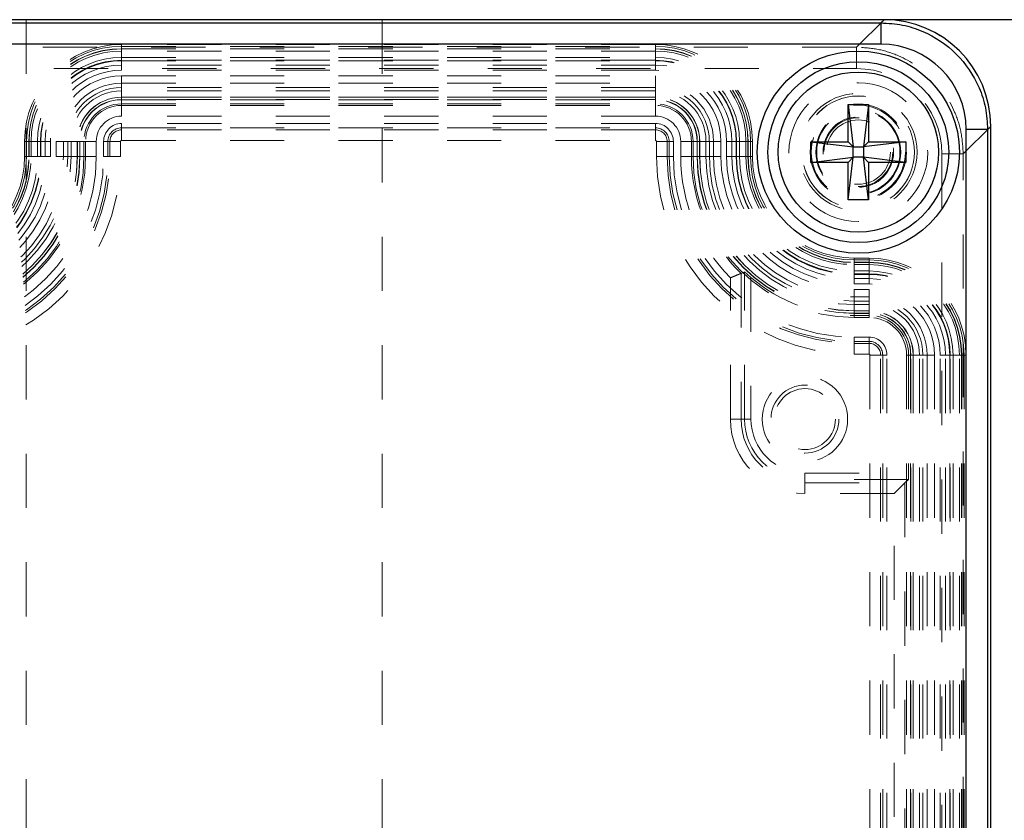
# Model space of a CAD drawing. Header units: inches. Extents: x 1907 to 2452, y -210 to -54.
# Tile 688 of 1056: x 2073.95 to 2075.76, y -63.95 to -62.47. Entities that reach past the tile are written whole.
import ezdxf

# ---------------------------------------------------------------- set-up
doc = ezdxf.new("R2010")
doc.units = ezdxf.units.IN
doc.header["$LTSCALE"] = 0.5
doc.header["$MEASUREMENT"] = 0
doc.linetypes.add('HIDDEN', pattern=[0.225, 0.15, -0.075])
for name, color, linetype in [('DSS-M-S', 53, 'Continuous'), ('DST-M-S', 53, 'Continuous'), ('SVD-M-S', 8, 'Continuous')]:
    doc.layers.add(name, color=color, linetype=linetype)

msp = doc.modelspace()

# ---------------------------------------------------------------- linework, layer by layer
at = {"layer": 'DSS-M-S', "linetype": 'HIDDEN', "lineweight": 18}
for p, q in [((2073.96043, -62.47349), (2073.96043, -64.97349)), ((2074.61663, -64.97349), (2074.61663, -62.47349))]:
    msp.add_line(p, q, dxfattribs=at)
at = {"layer": 'DSS-M-S', "linetype": 'Continuous', "lineweight": 25}
msp.add_line((2078.53853, -62.47349), (2075.54179, -62.47349), dxfattribs=at)
at = {"layer": 'DST-M-S', "linetype": 'Continuous', "lineweight": 25}
msp.add_line((2078.53853, -62.47349), (2045.53853, -62.47349), dxfattribs=at)
at = {"layer": 'DST-M-S', "linetype": 'HIDDEN', "lineweight": 18}
msp.add_line((2073.96043, -62.47349), (2073.96043, -64.47349), dxfattribs=at)
at = {"layer": 'SVD-M-S', "linetype": 'Continuous', "lineweight": 25}
for p, q in [((2075.54179, -62.47349), (2073.36045, -62.47349)), ((2075.54174, -62.47349), (2073.3605, -62.47349)), ((2075.53597, -62.47931), (2075.54179, -62.47349)), ((2073.36627, -62.47931), (2075.53597, -62.47931)), ((2075.53597, -62.47931), (2075.53597, -62.51865)), ((2075.53597, -62.51865), (2073.36627, -62.51865)), ((2075.47553, -62.62978), (2075.51333, -62.62978)), ((2075.47553, -62.69868), (2075.47553, -62.62978)), ((2075.47553, -62.62978), (2075.48498, -62.70813)), ((2075.51333, -62.62978), (2075.50388, -62.70813)), ((2075.51333, -62.62978), (2075.51333, -62.69868)), ((2075.7327, -62.67604), (2075.69336, -62.67604)), ((2075.69336, -66.81424), (2075.69336, -62.67604)), ((2075.73853, -62.67022), (2075.7327, -62.67604)), ((2075.7327, -62.67604), (2075.7327, -66.81424)), ((2075.73853, -66.82006), (2075.73853, -62.67022)), ((2075.73853, -66.82001), (2075.73853, -62.67027)), ((2075.40664, -62.69868), (2075.47553, -62.69868)), ((2075.40664, -62.73648), (2075.40664, -62.69868)), ((2075.40664, -62.69868), (2075.48498, -62.70813)), ((2075.47553, -62.69868), (2075.48498, -62.70813)), ((2075.48498, -62.70813), (2075.50388, -62.70813)), ((2075.48498, -62.72703), (2075.48498, -62.70813)), ((2075.58223, -62.69868), (2075.50388, -62.70813)), ((2075.50388, -62.70813), (2075.51333, -62.69868)), ((2075.50388, -62.70813), (2075.50388, -62.72703)), ((2075.51333, -62.69868), (2075.58223, -62.69868)), ((2075.58223, -62.69868), (2075.58223, -62.73648)), ((2075.40664, -62.73648), (2075.48498, -62.72703)), ((2075.47553, -62.80538), (2075.48498, -62.72703)), ((2075.48498, -62.72703), (2075.47553, -62.73648)), ((2075.50388, -62.72703), (2075.48498, -62.72703)), ((2075.51333, -62.80538), (2075.50388, -62.72703)), ((2075.51333, -62.73648), (2075.50388, -62.72703)), ((2075.58223, -62.73648), (2075.50388, -62.72703)), ((2075.47553, -62.73648), (2075.40664, -62.73648)), ((2075.47553, -62.80538), (2075.47553, -62.73648)), ((2075.51333, -62.73648), (2075.51333, -62.80538)), ((2075.58223, -62.73648), (2075.51333, -62.73648)), ((2075.51333, -62.80538), (2075.47553, -62.80538))]:
    msp.add_line(p, q, dxfattribs=at)
at = {"layer": 'SVD-M-S', "linetype": 'HIDDEN', "lineweight": 18}
for p, q in [((2075.54174, -62.47349), (2075.49099, -62.52423)), ((2075.49099, -62.52423), (2073.41125, -62.52423)), ((2074.13616, -62.52703), (2074.13616, -62.51916)), ((2075.12041, -62.51916), (2074.13616, -62.51916)), ((2074.13616, -62.5227), (2075.12041, -62.5227)), ((2074.13616, -62.52748), (2074.13616, -62.5227)), ((2074.13616, -62.53121), (2074.13616, -62.52703)), ((2074.13616, -62.52703), (2075.12041, -62.52703)), ((2074.13616, -62.5667), (2074.13616, -62.52748)), ((2074.13616, -62.52748), (2075.12041, -62.52748)), ((2074.13616, -62.53121), (2074.13616, -62.543)), ((2075.12041, -62.53121), (2074.13616, -62.53121)), ((2075.12041, -62.52703), (2075.12041, -62.51916)), ((2075.12041, -62.52748), (2075.12041, -62.5227)), ((2075.12041, -62.53121), (2075.12041, -62.52703)), ((2075.12041, -62.5667), (2075.12041, -62.52748)), ((2075.12041, -62.53121), (2075.12041, -62.543)), ((2075.49099, -62.52423), (2075.49099, -62.56359)), ((2074.13616, -62.543), (2075.12041, -62.543)), ((2074.13616, -62.54918), (2074.13616, -62.54829)), ((2075.12041, -62.54829), (2074.13616, -62.54829)), ((2074.13616, -62.54918), (2075.12041, -62.54918)), ((2074.13616, -62.54918), (2074.13616, -62.55706)), ((2075.12041, -62.54918), (2075.12041, -62.54829)), ((2075.12041, -62.54918), (2075.12041, -62.55706)), ((2073.41125, -62.56359), (2075.49099, -62.56359)), ((2075.12041, -62.55706), (2074.13616, -62.55706)), ((2075.12041, -62.5667), (2074.13616, -62.5667)), ((2074.13616, -62.57712), (2075.12041, -62.57712)), ((2074.13616, -62.61635), (2074.13616, -62.57712)), ((2075.12041, -62.61635), (2075.12041, -62.57712)), ((2074.13616, -62.59857), (2074.13616, -62.5907)), ((2074.13616, -62.5907), (2075.12041, -62.5907)), ((2075.12041, -62.59857), (2074.13616, -62.59857)), ((2074.13616, -62.63157), (2074.13616, -62.59857)), ((2075.12041, -62.59857), (2075.12041, -62.5907)), ((2075.12041, -62.63157), (2075.12041, -62.59857)), ((2075.12041, -62.60476), (2074.13616, -62.60476)), ((2074.13616, -62.60476), (2074.13616, -62.61655)), ((2075.12041, -62.61635), (2074.13616, -62.61635)), ((2074.13616, -62.61635), (2074.13616, -62.62112)), ((2074.13616, -62.61655), (2074.13616, -62.62073)), ((2074.13616, -62.61655), (2075.12041, -62.61655)), ((2075.12041, -62.62073), (2074.13616, -62.62073)), ((2074.13616, -62.62073), (2074.13616, -62.6286)), ((2074.13616, -62.62112), (2075.12041, -62.62112)), ((2075.12041, -62.60476), (2075.12041, -62.61655)), ((2075.12041, -62.61635), (2075.12041, -62.62112)), ((2075.12041, -62.61655), (2075.12041, -62.62073)), ((2075.12041, -62.62073), (2075.12041, -62.6286)), ((2074.13616, -62.6286), (2075.12041, -62.6286)), ((2074.13616, -62.63157), (2075.12041, -62.63157)), ((2074.13616, -62.63157), (2074.13616, -62.65125)), ((2075.12041, -62.63157), (2075.12041, -62.65125)), ((2075.12041, -62.65125), (2074.13616, -62.65125)), ((2074.13616, -62.66483), (2074.13616, -62.6727)), ((2075.12041, -62.66483), (2074.13616, -62.66483)), ((2074.13616, -62.67648), (2074.13616, -62.6727)), ((2074.13616, -62.6727), (2075.12041, -62.6727)), ((2074.13616, -62.67648), (2074.13616, -62.69614)), ((2075.12041, -62.67648), (2074.13616, -62.67648)), ((2075.12041, -62.66483), (2075.12041, -62.6727)), ((2075.12041, -62.67648), (2075.12041, -62.6727)), ((2075.12041, -62.67648), (2075.12041, -62.69614)), ((2075.68778, -62.72102), (2075.73853, -62.67027)), ((2073.95743, -62.69789), (2073.96529, -62.69789)), ((2073.95743, -62.69789), (2073.95743, -62.72545)), ((2073.96097, -62.72545), (2073.96097, -62.69789)), ((2073.96574, -62.69789), (2073.96097, -62.69789)), ((2073.96947, -62.69789), (2073.96529, -62.69789)), ((2073.96529, -62.72545), (2073.96529, -62.69789)), ((2074.00496, -62.69789), (2073.96574, -62.69789)), ((2073.96574, -62.72545), (2073.96574, -62.69789)), ((2073.96947, -62.69789), (2073.98127, -62.69789)), ((2073.96947, -62.69789), (2073.96947, -62.72545)), ((2073.98127, -62.72545), (2073.98127, -62.69789)), ((2073.98745, -62.69789), (2073.98656, -62.69789)), ((2073.98656, -62.69789), (2073.98656, -62.72545)), ((2073.98745, -62.72545), (2073.98745, -62.69789)), ((2073.98745, -62.69789), (2073.99533, -62.69789)), ((2073.99533, -62.69789), (2073.99533, -62.72545)), ((2074.00496, -62.69789), (2074.00496, -62.72545)), ((2074.01539, -62.72545), (2074.01539, -62.69789)), ((2074.05461, -62.69789), (2074.01539, -62.69789)), ((2074.03684, -62.69789), (2074.02897, -62.69789)), ((2074.02897, -62.72545), (2074.02897, -62.69789)), ((2074.03684, -62.69789), (2074.03684, -62.72545)), ((2074.06984, -62.69789), (2074.03684, -62.69789)), ((2074.04302, -62.69789), (2074.04302, -62.72545)), ((2074.04302, -62.69789), (2074.05482, -62.69789)), ((2074.05461, -62.69789), (2074.05461, -62.72545)), ((2074.05461, -62.69789), (2074.05939, -62.69789)), ((2074.05482, -62.69789), (2074.059, -62.69789)), ((2074.05482, -62.72545), (2074.05482, -62.69789)), ((2074.059, -62.69789), (2074.059, -62.72545)), ((2074.059, -62.69789), (2074.06686, -62.69789)), ((2074.05939, -62.72545), (2074.05939, -62.69789)), ((2074.06686, -62.72545), (2074.06686, -62.69789)), ((2074.06984, -62.72545), (2074.06984, -62.69789)), ((2074.06984, -62.69789), (2074.08952, -62.69789)), ((2074.08952, -62.69789), (2074.08952, -62.72545)), ((2074.1031, -62.69789), (2074.11096, -62.69789)), ((2074.1031, -62.69789), (2074.1031, -62.72545)), ((2074.11475, -62.69789), (2074.11096, -62.69789)), ((2074.11096, -62.72545), (2074.11096, -62.69789)), ((2074.11475, -62.69789), (2074.13441, -62.69789)), ((2074.11475, -62.69789), (2074.11475, -62.72545)), ((2074.13441, -62.72545), (2074.13441, -62.69789)), ((2074.13616, -62.69614), (2075.12041, -62.69614)), ((2075.12217, -62.69789), (2075.12217, -62.72545)), ((2075.14182, -62.69789), (2075.12217, -62.69789)), ((2075.14182, -62.69789), (2075.14561, -62.69789)), ((2075.14182, -62.72545), (2075.14182, -62.69789)), ((2075.15348, -62.69789), (2075.14561, -62.69789)), ((2075.14561, -62.69789), (2075.14561, -62.72545)), ((2075.15348, -62.72545), (2075.15348, -62.69789)), ((2075.18674, -62.69789), (2075.16706, -62.69789)), ((2075.16706, -62.72545), (2075.16706, -62.69789)), ((2075.18674, -62.69789), (2075.18674, -62.72545)), ((2075.18674, -62.69789), (2075.21974, -62.69789)), ((2075.19758, -62.69789), (2075.18971, -62.69789)), ((2075.18971, -62.69789), (2075.18971, -62.72545)), ((2075.20196, -62.69789), (2075.19719, -62.69789)), ((2075.19719, -62.69789), (2075.19719, -62.72545)), ((2075.20176, -62.69789), (2075.19758, -62.69789)), ((2075.19758, -62.72545), (2075.19758, -62.69789)), ((2075.21355, -62.69789), (2075.20176, -62.69789)), ((2075.20176, -62.69789), (2075.20176, -62.72545)), ((2075.20196, -62.72545), (2075.20196, -62.69789)), ((2075.24118, -62.69789), (2075.20196, -62.69789)), ((2075.21355, -62.72545), (2075.21355, -62.69789)), ((2075.21974, -62.69789), (2075.22761, -62.69789)), ((2075.21974, -62.72545), (2075.21974, -62.69789)), ((2075.22761, -62.69789), (2075.22761, -62.72545)), ((2075.24118, -62.69789), (2075.24118, -62.72545)), ((2075.25161, -62.72545), (2075.25161, -62.69789)), ((2075.25161, -62.69789), (2075.29083, -62.69789)), ((2075.26125, -62.72545), (2075.26125, -62.69789)), ((2075.26913, -62.69789), (2075.26125, -62.69789)), ((2075.26913, -62.69789), (2075.26913, -62.72545)), ((2075.26913, -62.69789), (2075.27002, -62.69789)), ((2075.27002, -62.72545), (2075.27002, -62.69789)), ((2075.2871, -62.69789), (2075.27531, -62.69789)), ((2075.27531, -62.69789), (2075.27531, -62.72545)), ((2075.2871, -62.72545), (2075.2871, -62.69789)), ((2075.2871, -62.69789), (2075.29128, -62.69789)), ((2075.29083, -62.69789), (2075.29083, -62.72545)), ((2075.29083, -62.69789), (2075.29561, -62.69789)), ((2075.29128, -62.69789), (2075.29915, -62.69789)), ((2075.29128, -62.69789), (2075.29128, -62.72545)), ((2075.29561, -62.69789), (2075.29561, -62.72545)), ((2075.29915, -62.72545), (2075.29915, -62.69789)), ((2073.95743, -62.72545), (2073.96529, -62.72545)), ((2073.96574, -62.72545), (2073.96097, -62.72545)), ((2073.96947, -62.72545), (2073.96529, -62.72545)), ((2074.00496, -62.72545), (2073.96574, -62.72545)), ((2073.96947, -62.72545), (2073.98127, -62.72545)), ((2073.98745, -62.72545), (2073.98656, -62.72545)), ((2073.99533, -62.72545), (2073.98745, -62.72545)), ((2074.05461, -62.72545), (2074.01539, -62.72545)), ((2074.02897, -62.72545), (2074.03684, -62.72545)), ((2074.06984, -62.72545), (2074.03684, -62.72545)), ((2074.04302, -62.72545), (2074.05482, -62.72545)), ((2074.05461, -62.72545), (2074.05939, -62.72545)), ((2074.05482, -62.72545), (2074.059, -62.72545)), ((2074.059, -62.72545), (2074.06686, -62.72545)), ((2074.06984, -62.72545), (2074.08952, -62.72545)), ((2074.1031, -62.72545), (2074.11096, -62.72545)), ((2074.11475, -62.72545), (2074.11096, -62.72545)), ((2074.11475, -62.72545), (2074.13441, -62.72545)), ((2075.12217, -62.72545), (2075.14182, -62.72545)), ((2075.14182, -62.72545), (2075.14561, -62.72545)), ((2075.15348, -62.72545), (2075.14561, -62.72545)), ((2075.18674, -62.72545), (2075.16706, -62.72545)), ((2075.18674, -62.72545), (2075.21974, -62.72545)), ((2075.18971, -62.72545), (2075.19758, -62.72545)), ((2075.20196, -62.72545), (2075.19719, -62.72545)), ((2075.20176, -62.72545), (2075.19758, -62.72545)), ((2075.21355, -62.72545), (2075.20176, -62.72545)), ((2075.24118, -62.72545), (2075.20196, -62.72545)), ((2075.21974, -62.72545), (2075.22761, -62.72545)), ((2075.25161, -62.72545), (2075.29083, -62.72545)), ((2075.26913, -62.72545), (2075.26125, -62.72545)), ((2075.26913, -62.72545), (2075.27002, -62.72545)), ((2075.27531, -62.72545), (2075.2871, -62.72545)), ((2075.2871, -62.72545), (2075.29128, -62.72545)), ((2075.29083, -62.72545), (2075.29561, -62.72545)), ((2075.29128, -62.72545), (2075.29915, -62.72545)), ((2075.68778, -62.72102), (2075.64842, -62.72102)), ((2075.64842, -62.72102), (2075.64842, -66.76926)), ((2075.68778, -66.76926), (2075.68778, -62.72102)), ((2075.48656, -62.92073), (2075.48656, -62.91286)), ((2075.51412, -62.91286), (2075.48656, -62.91286)), ((2075.51412, -62.92073), (2075.51412, -62.91286)), ((2075.48656, -62.92118), (2075.48656, -62.9164)), ((2075.48656, -62.9164), (2075.51412, -62.9164)), ((2075.48656, -62.92491), (2075.48656, -62.92073)), ((2075.48656, -62.92073), (2075.51412, -62.92073)), ((2075.48656, -62.9604), (2075.48656, -62.92118)), ((2075.48656, -62.92118), (2075.51412, -62.92118)), ((2075.48656, -62.9367), (2075.48656, -62.92491)), ((2075.51412, -62.92491), (2075.48656, -62.92491)), ((2075.51412, -62.92118), (2075.51412, -62.9164)), ((2075.51412, -62.92491), (2075.51412, -62.92073)), ((2075.51412, -62.9604), (2075.51412, -62.92118)), ((2075.51412, -62.9367), (2075.51412, -62.92491)), ((2075.25855, -63.20971), (2075.25855, -62.94927)), ((2075.28102, -62.93988), (2075.27823, -62.94107)), ((2075.27823, -62.94107), (2075.27823, -63.20971)), ((2075.28456, -62.93837), (2075.28102, -62.93988)), ((2075.28456, -63.20971), (2075.28456, -62.93837)), ((2075.29637, -62.94871), (2075.29637, -63.20971)), ((2075.48656, -62.9367), (2075.51412, -62.9367)), ((2075.48656, -62.94288), (2075.48656, -62.94199)), ((2075.51412, -62.94199), (2075.48656, -62.94199)), ((2075.48656, -62.94288), (2075.48656, -62.95076)), ((2075.48656, -62.94288), (2075.51412, -62.94288)), ((2075.51412, -62.94288), (2075.51412, -62.94199)), ((2075.51412, -62.94288), (2075.51412, -62.95076)), ((2075.51412, -62.95076), (2075.48656, -62.95076)), ((2075.51412, -62.9604), (2075.48656, -62.9604)), ((2075.48656, -62.97083), (2075.51412, -62.97083)), ((2075.48656, -62.97083), (2075.48656, -63.01005)), ((2075.48656, -62.9844), (2075.51412, -62.9844)), ((2075.48656, -62.99227), (2075.48656, -62.9844)), ((2075.51412, -62.97083), (2075.51412, -63.01005)), ((2075.51412, -62.99227), (2075.51412, -62.9844)), ((2075.51412, -62.99227), (2075.48656, -62.99227)), ((2075.48656, -63.01873), (2075.48656, -62.99227)), ((2075.48656, -63.01025), (2075.48656, -62.99846)), ((2075.51412, -62.99846), (2075.48656, -62.99846)), ((2075.51412, -63.01873), (2075.51412, -62.99227)), ((2075.51412, -63.01025), (2075.51412, -62.99846)), ((2075.51412, -63.01005), (2075.48656, -63.01005)), ((2075.48656, -63.01005), (2075.48656, -63.01482)), ((2075.48656, -63.01025), (2075.48656, -63.01443)), ((2075.48656, -63.01025), (2075.51412, -63.01025)), ((2075.48656, -63.0223), (2075.48656, -63.01443)), ((2075.51412, -63.01443), (2075.48656, -63.01443)), ((2075.48656, -63.01482), (2075.51412, -63.01482)), ((2075.48656, -63.01873), (2075.51412, -63.01873)), ((2075.51412, -63.01005), (2075.51412, -63.01482)), ((2075.51412, -63.01025), (2075.51412, -63.01443)), ((2075.51412, -63.0223), (2075.51412, -63.01443)), ((2075.48656, -63.0223), (2075.51412, -63.0223)), ((2075.48656, -63.05853), (2075.48656, -63.0664)), ((2075.51412, -63.05853), (2075.48656, -63.05853)), ((2075.48656, -63.07019), (2075.48656, -63.0664)), ((2075.48656, -63.0664), (2075.51412, -63.0664)), ((2075.48656, -63.08984), (2075.48656, -63.07019)), ((2075.51412, -63.07019), (2075.48656, -63.07019)), ((2075.51412, -63.05853), (2075.51412, -63.0664)), ((2075.51412, -63.07019), (2075.51412, -63.0664)), ((2075.51412, -63.08984), (2075.51412, -63.07019)), ((2075.48656, -63.08984), (2075.51412, -63.08984)), ((2075.51587, -63.0916), (2075.51587, -66.39868)), ((2075.51587, -63.0916), (2075.53553, -63.0916)), ((2075.53553, -63.0916), (2075.53932, -63.0916)), ((2075.53553, -66.39868), (2075.53553, -63.0916)), ((2075.53932, -63.0916), (2075.53932, -66.39868)), ((2075.54718, -63.0916), (2075.53932, -63.0916)), ((2075.54718, -66.39868), (2075.54718, -63.0916)), ((2075.58342, -63.0916), (2075.59128, -63.0916)), ((2075.58342, -63.0916), (2075.58342, -66.39868)), ((2075.58698, -63.0916), (2075.61344, -63.0916)), ((2075.58698, -63.0916), (2075.58698, -63.30934)), ((2075.59089, -63.0916), (2075.59089, -66.39868)), ((2075.59567, -63.0916), (2075.59089, -63.0916)), ((2075.59546, -63.0916), (2075.59128, -63.0916)), ((2075.59128, -66.39868), (2075.59128, -63.0916)), ((2075.59546, -63.0916), (2075.60725, -63.0916)), ((2075.59546, -63.0916), (2075.59546, -66.39868)), ((2075.63489, -63.0916), (2075.59567, -63.0916)), ((2075.59567, -66.39868), (2075.59567, -63.0916)), ((2075.60725, -66.39868), (2075.60725, -63.0916)), ((2075.61344, -63.0916), (2075.62131, -63.0916)), ((2075.61344, -66.39868), (2075.61344, -63.0916)), ((2075.62131, -63.0916), (2075.62131, -66.39868)), ((2075.63489, -63.0916), (2075.63489, -66.39868)), ((2075.64531, -66.39868), (2075.64531, -63.0916)), ((2075.68453, -63.0916), (2075.64531, -63.0916)), ((2075.65495, -66.39868), (2075.65495, -63.0916)), ((2075.66283, -63.0916), (2075.65495, -63.0916)), ((2075.66283, -63.0916), (2075.66283, -66.39868)), ((2075.66283, -63.0916), (2075.66372, -63.0916)), ((2075.66372, -66.39868), (2075.66372, -63.0916)), ((2075.66901, -63.0916), (2075.66901, -66.39868)), ((2075.66901, -63.0916), (2075.6808, -63.0916)), ((2075.6808, -63.0916), (2075.68498, -63.0916)), ((2075.6808, -66.39868), (2075.6808, -63.0916)), ((2075.68453, -63.0916), (2075.68453, -66.39868)), ((2075.68453, -63.0916), (2075.68931, -63.0916)), ((2075.68498, -63.0916), (2075.68498, -66.39868)), ((2075.68498, -63.0916), (2075.69285, -63.0916)), ((2075.68931, -63.0916), (2075.68931, -66.39868)), ((2075.69285, -66.39868), (2075.69285, -63.0916)), ((2075.27823, -63.20971), (2075.25855, -63.20971)), ((2075.28456, -63.20971), (2075.27823, -63.20971)), ((2075.28456, -63.20971), (2075.29637, -63.20971)), ((2075.39601, -63.30934), (2075.58698, -63.30934)), ((2075.39601, -63.32115), (2075.39601, -63.30934)), ((2075.58677, -63.32115), (2075.39601, -63.32115)), ((2075.39601, -63.32115), (2075.39601, -63.32748)), ((2075.39601, -63.32748), (2075.58044, -63.32748)), ((2075.39601, -63.32748), (2075.39601, -63.34716)), ((2075.58044, -63.32748), (2075.56076, -63.34716)), ((2075.58044, -63.32748), (2075.58677, -63.32115)), ((2075.58044, -63.32748), (2075.58044, -66.1628)), ((2075.56076, -63.34716), (2075.39601, -63.34716)), ((2075.56076, -66.14312), (2075.56076, -63.34716))]:
    msp.add_line(p, q, dxfattribs=at)
at = {"layer": 'SVD-M-S', "linetype": 'Continuous', "lineweight": 25}
for radius in [0.18633, 0.16666, 0.16664, 0.14764]:
    msp.add_circle((2075.49443, -62.71758), radius, dxfattribs=at)
at = {"layer": 'SVD-M-S', "linetype": 'HIDDEN', "lineweight": 18}
for centre, radius in [((2075.49443, -62.71758), 0.12795), ((2075.49443, -62.71758), 0.10827), ((2075.49443, -62.71758), 0.10346), ((2075.49443, -62.71758), 0.10336), ((2075.49443, -62.71758), 0.08858), ((2075.49443, -62.71758), 0.08675), ((2075.49443, -62.71758), 0.07818), ((2075.49443, -62.71758), 0.07677), ((2075.49443, -62.71758), 0.06496), ((2075.49443, -62.71758), 0.06341), ((2075.49443, -62.71758), 0.06339), ((2075.49443, -62.71758), 0.05928), ((2075.39601, -63.20971), 0.07874), ((2075.39601, -63.20971), 0.06271), ((2075.39601, -63.20971), 0.05612)]:
    msp.add_circle(centre, radius, dxfattribs=at)
for centre, radius, start, end in [((2074.13616, -62.69789), 0.17873, 90, 180), ((2074.13616, -62.69789), 0.1752, 90, 180), ((2074.13616, -62.69789), 0.17087, 90, 180), ((2074.13616, -62.69789), 0.17042, 90, 180), ((2074.13616, -62.69789), 0.16669, 90, 180), ((2075.12041, -62.69789), 0.17873, 0, 90), ((2075.12041, -62.69789), 0.1752, 0, 90), ((2075.12041, -62.69789), 0.17087, 0, 90), ((2075.12041, -62.69789), 0.17042, 0, 90), ((2075.12041, -62.69789), 0.16669, 0, 90), ((2074.13616, -62.69789), 0.15489, 90, 180), ((2074.13616, -62.69789), 0.14961, 90, 180), ((2074.13616, -62.69789), 0.14871, 90, 180), ((2075.12041, -62.69789), 0.15489, 0, 90), ((2075.12041, -62.69789), 0.14961, 0, 90), ((2075.12041, -62.69789), 0.14871, 0, 90), ((2074.13616, -62.69789), 0.14084, 90, 180), ((2074.13616, -62.69789), 0.1312, 90, 180), ((2075.12041, -62.69789), 0.14084, 0, 90), ((2075.12041, -62.69789), 0.1312, 0, 90), ((2074.13616, -62.69789), 0.12077, 90, 180), ((2075.12041, -62.69789), 0.12077, 0, 90), ((2074.13616, -62.69789), 0.10719, 90, 180), ((2074.13616, -62.69789), 0.09932, 90, 180), ((2075.12041, -62.69789), 0.10719, 0, 90), ((2075.12041, -62.69789), 0.09932, 0, 90), ((2074.13616, -62.69789), 0.09314, 90, 180), ((2074.13616, -62.69789), 0.08155, 90, 180), ((2074.13616, -62.69789), 0.08134, 90, 180), ((2074.13616, -62.69789), 0.07716, 90, 180), ((2074.13616, -62.69789), 0.07677, 90, 180), ((2075.12041, -62.69789), 0.09314, 0, 90), ((2075.12041, -62.69789), 0.08155, 0, 90), ((2075.12041, -62.69789), 0.08134, 0, 90), ((2075.12041, -62.69789), 0.07716, 0, 90), ((2075.12041, -62.69789), 0.07677, 0, 90), ((2074.13616, -62.69789), 0.0693, 90, 180), ((2074.13616, -62.69789), 0.06633, 90, 180), ((2075.12041, -62.69789), 0.0693, 0, 90), ((2075.12041, -62.69789), 0.06633, 0, 90), ((2074.13616, -62.69789), 0.04664, 90, 180), ((2075.12041, -62.69789), 0.04664, 0, 90), ((2074.13616, -62.69789), 0.03306, 90, 180), ((2074.13616, -62.69789), 0.0252, 90, 180), ((2074.13616, -62.69789), 0.02141, 90, 180), ((2075.12041, -62.69789), 0.03306, 0, 90), ((2075.12041, -62.69789), 0.0252, 0, 90), ((2075.12041, -62.69789), 0.02141, 0, 90), ((2074.13616, -62.69789), 0.00175, 90, 180), ((2075.12041, -62.69789), 0.00175, 0, 90), ((2073.77002, -62.72545), 0.23494, 270, 0), ((2073.77002, -62.72545), 0.19572, 270, 0), ((2073.77002, -62.72545), 0.24537, 270, 0), ((2073.77002, -62.72545), 0.28459, 270, 0), ((2073.77002, -62.72545), 0.28937, 270, 0), ((2073.77002, -62.72545), 0.19094, 270, 0), ((2073.77002, -62.72545), 0.273, 270, 0), ((2073.77002, -62.72545), 0.19945, 270, 0), ((2073.77002, -62.72545), 0.21125, 270, 0), ((2073.77002, -62.72545), 0.34473, 270, 0), ((2073.77002, -62.72545), 0.36439, 270, 0), ((2073.77002, -62.72545), 0.2848, 270, 0), ((2073.77002, -62.72545), 0.34094, 270, 0), ((2073.77002, -62.72545), 0.29684, 270, 0), ((2073.77002, -62.72545), 0.28898, 270, 0), ((2073.77002, -62.72545), 0.19527, 270, 0), ((2073.77002, -62.72545), 0.18741, 270, 0), ((2073.77002, -62.72545), 0.33308, 270, 0), ((2073.77002, -62.72545), 0.2253, 270, 0), ((2073.77002, -62.72545), 0.21743, 270, 0), ((2073.77002, -62.72545), 0.25895, 270, 0), ((2073.77002, -62.72545), 0.26682, 270, 0), ((2073.77002, -62.72545), 0.21654, 270, 0), ((2073.77002, -62.72545), 0.29982, 270, 0), ((2073.77002, -62.72545), 0.3195, 270, 0), ((2075.48656, -62.72545), 0.36439, 180, 270), ((2075.48656, -62.72545), 0.34473, 180, 270), ((2075.48656, -62.72545), 0.34094, 180, 270), ((2075.48656, -62.72545), 0.33308, 180, 270), ((2075.48656, -62.72545), 0.3195, 180, 224.46817), ((2075.48656, -62.72545), 0.29982, 180, 225.98546), ((2075.48656, -62.72545), 0.29684, 180, 270), ((2075.48656, -62.72545), 0.28937, 180, 270), ((2075.48656, -62.72545), 0.28898, 180, 270), ((2075.48656, -62.72545), 0.2848, 180, 270), ((2075.48656, -62.72545), 0.28459, 180, 270), ((2075.48656, -62.72545), 0.273, 180, 270), ((2075.48656, -62.72545), 0.26682, 180, 270), ((2075.48656, -62.72545), 0.25895, 180, 270), ((2075.48656, -62.72545), 0.24537, 180, 270), ((2075.48656, -62.72545), 0.23494, 180, 270), ((2075.48656, -62.72545), 0.2253, 180, 270), ((2075.48656, -62.72545), 0.21743, 180, 270), ((2075.48656, -62.72545), 0.21654, 180, 270), ((2075.48656, -62.72545), 0.21125, 180, 270), ((2075.48656, -62.72545), 0.19945, 180, 270), ((2075.48656, -62.72545), 0.19572, 180, 270), ((2075.48656, -62.72545), 0.19527, 180, 270), ((2075.48656, -62.72545), 0.19094, 180, 270), ((2075.48656, -62.72545), 0.18741, 180, 270), ((2075.51412, -63.0916), 0.17873, 0, 90), ((2075.51412, -63.0916), 0.1752, 0, 90), ((2075.51412, -63.0916), 0.17087, 0, 90), ((2075.51412, -63.0916), 0.17042, 0, 90), ((2075.51412, -63.0916), 0.16669, 0, 90), ((2075.48656, -62.72545), 0.29328, 229.57392, 270), ((2075.51412, -63.0916), 0.15489, 0, 90), ((2075.51412, -63.0916), 0.14961, 0, 90), ((2075.51412, -63.0916), 0.14871, 0, 90), ((2075.51412, -63.0916), 0.14084, 0, 90), ((2075.51412, -63.0916), 0.1312, 0, 90), ((2075.51412, -63.0916), 0.12077, 0, 90), ((2075.51412, -63.0916), 0.10719, 0, 90), ((2075.51412, -63.0916), 0.09932, 0, 90), ((2075.51412, -63.0916), 0.09314, 0, 90), ((2075.51412, -63.0916), 0.08155, 0, 90), ((2075.51412, -63.0916), 0.08134, 0, 90), ((2075.51412, -63.0916), 0.07716, 0, 90), ((2075.51412, -63.0916), 0.07677, 0, 90), ((2075.51412, -63.0916), 0.07286, 0, 90), ((2075.51412, -63.0916), 0.0693, 0, 90), ((2075.51412, -63.0916), 0.03306, 0, 90), ((2075.51412, -63.0916), 0.0252, 0, 90), ((2075.51412, -63.0916), 0.02141, 0, 90), ((2075.51412, -63.0916), 0.00175, 0, 90), ((2075.39601, -63.20971), 0.13745, 180, 270), ((2075.39601, -63.20971), 0.11777, 180, 270), ((2075.39601, -63.20971), 0.11144, 180, 270), ((2075.39601, -63.20971), 0.09963, 180, 270)]:
    msp.add_arc(centre, radius, start, end, dxfattribs=at)
for centre, major_axis, ratio, start_param, end_param in [((2075.54161, -62.6704), (0.13929, 0.13929), 0.999315, 5.4981298, 7.0682409), ((2075.49088, -62.72113), (0.11143, 0.11143), 0.999315, 5.4981298, 7.0682409), ((2075.58677, -63.30934), (0, 0.01181), 0.0174551, 3.1590459, 4.712389)]:
    msp.add_ellipse(centre, major_axis=major_axis, ratio=ratio, start_param=start_param, end_param=end_param, dxfattribs=at)
at = {"layer": 'SVD-M-S', "linetype": 'Continuous', "lineweight": 25}
for centre, major_axis in [((2075.54155, -62.67046), (0.13936, 0.13936)), ((2075.53578, -62.67623), (0.11149, 0.11149))]:
    msp.add_ellipse(centre, major_axis=major_axis, ratio=0.9987828, start_param=5.4983961, end_param=7.0679745, dxfattribs=at)
msp.add_open_spline([(2075.53597, -62.47931), (2075.54938, -62.48011), (2075.57584, -62.48169), (2075.62507, -62.49764), (2075.67859, -62.53342), (2075.71437, -62.58694), (2075.73032, -62.63617), (2075.7319, -62.66263), (2075.7327, -62.67604)], degree=3, knots=[0, 0, 0, 0, 0.1304203, 0.2574087, 0.5, 0.742588, 0.8695772, 1, 1, 1, 1], dxfattribs=at)
at = {"layer": 'SVD-M-S', "linetype": 'HIDDEN', "lineweight": 18}
for points, knots in [([(2075.68778, -62.72102), (2075.68698, -62.70761), (2075.6854, -62.68114), (2075.66944, -62.6319), (2075.63365, -62.57836), (2075.58012, -62.54257), (2075.53088, -62.52661), (2075.5044, -62.52503), (2075.49099, -62.52423)], [0, 0, 0, 0, 0.1304144, 0.2574026, 0.5, 0.7425941, 0.8695831, 1, 1, 1, 1]), ([(2075.27823, -62.94107), (2075.27778, -62.94126), (2075.27688, -62.94164), (2075.27141, -62.94395), (2075.26506, -62.94659), (2075.26072, -62.94837), (2075.25855, -62.94927)], [0, 0, 0, 0, 0.2784123, 0.55775076, 0.77866119, 1, 1, 1, 1]), ([(2075.28456, -62.93837), (2075.28467, -62.93844), (2075.28488, -62.93859), (2075.28635, -62.9399), (2075.28892, -62.94221), (2075.29247, -62.94536), (2075.29517, -62.94768), (2075.29637, -62.94871)], [0, 0, 0, 0, 0.1490377, 0.297417, 0.5035502, 0.7774595, 1, 1, 1, 1])]:
    msp.add_open_spline(points, degree=3, knots=knots, dxfattribs=at)

doc.saveas('drawing.dxf')
